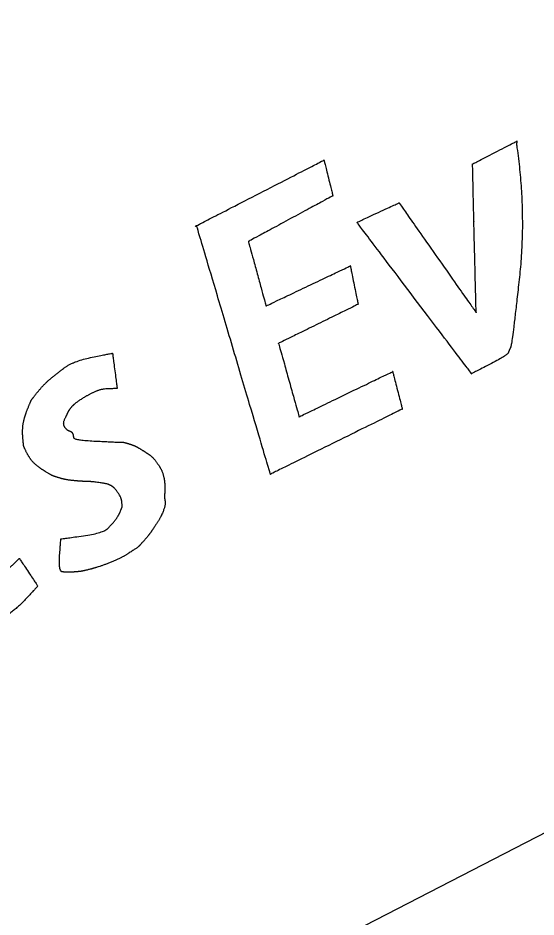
# Model space of a CAD drawing. Extents: x 2001876 to 2025694, y 804561 to 868938.
# Drawn here: x 2014540.66 to 2014555.47, y 825980.28 to 826005.98 of the extents above; entities that cross this region are included whole.
import ezdxf

# ---------------------------------------------------------------- set-up
doc = ezdxf.new("R2010")
doc.units = 0
doc.layers.add('Default', color=7, linetype='Continuous')

msp = doc.modelspace()

# ---------------------------------------------------------------- linework, layer by layer
at = {"layer": 'Default'}
msp.add_lwpolyline([(2014445.216, 825921.856), (2014614.937, 826009.404), (2014613.374, 826012.434), (2014443.652, 825924.887), (2014445.216, 825921.856)], close=True, dxfattribs=at)
for points in [[(2014553.654, 826001.808), (2014553.654, 826001.808), (2014554.923, 826002.462), (2014554.923, 826002.462)], [(2014554.923, 826002.462), (2014554.923, 826002.462), (2014554.906, 826002.366), (2014554.923, 826002.273)], [(2014554.923, 826002.273), (2014555.193, 826000.391), (2014554.783, 825996.665), (2014554.743, 825996.573)], [(2014545.731, 826000.028), (2014545.731, 826000.028), (2014549.407, 826001.919), (2014549.407, 826001.919)], [(2014549.407, 826001.919), (2014549.407, 826001.919), (2014549.662, 826000.899), (2014549.662, 826000.899)], [(2014553.691, 826000.159), (2014553.691, 826000.159), (2014553.654, 826001.808), (2014553.654, 826001.808)], [(2014549.662, 826000.899), (2014549.662, 826000.899), (2014547.246, 825999.592), (2014547.246, 825999.592)], [(2014550.371, 826000.149), (2014550.371, 826000.149), (2014551.551, 826000.697), (2014551.551, 826000.697)], [(2014551.551, 826000.697), (2014551.551, 826000.697), (2014553.755, 825997.557), (2014553.755, 825997.557)], [(2014553.626, 825995.812), (2014553.626, 825995.812), (2014550.352, 826000.135), (2014550.352, 826000.135)], [(2014550.352, 826000.135), (2014550.352, 826000.135), (2014550.371, 826000.149), (2014550.371, 826000.149)], [(2014553.755, 825997.557), (2014553.755, 825997.557), (2014553.691, 826000.159), (2014553.691, 826000.159)], [(2014545.768, 826000.037), (2014545.768, 826000.037), (2014545.731, 826000.028), (2014545.731, 826000.028)], [(2014547.875, 825992.937), (2014547.875, 825992.937), (2014545.768, 826000.037), (2014545.768, 826000.037)], [(2014547.246, 825999.592), (2014547.246, 825999.592), (2014547.751, 825997.749), (2014547.751, 825997.749)], [(2014547.751, 825997.749), (2014547.751, 825997.749), (2014550.159, 825998.894), (2014550.159, 825998.894)], [(2014550.159, 825998.894), (2014550.159, 825998.894), (2014550.382, 825997.797), (2014550.382, 825997.797)], [(2014550.382, 825997.797), (2014550.382, 825997.797), (2014548.108, 825996.68), (2014548.108, 825996.68)], [(2014548.108, 825996.68), (2014548.108, 825996.68), (2014548.696, 825994.579), (2014548.696, 825994.579)], [(2014554.743, 825996.573), (2014554.701, 825996.485), (2014554.692, 825996.454), (2014554.662, 825996.393)], [(2014541.98, 825995.975), (2014542.243, 825996.177), (2014543.363, 825996.397), (2014543.363, 825996.397)], [(2014543.363, 825996.397), (2014543.363, 825996.397), (2014543.496, 825995.386), (2014543.496, 825995.386)], [(2014554.662, 825996.393), (2014554.636, 825996.333), (2014553.626, 825995.812), (2014553.626, 825995.812)], [(2014541.246, 825995.315), (2014541.414, 825995.524), (2014541.72, 825995.774), (2014541.98, 825995.975)], [(2014548.696, 825994.579), (2014548.696, 825994.579), (2014551.37, 825995.871), (2014551.37, 825995.871)], [(2014551.37, 825995.871), (2014551.37, 825995.871), (2014551.646, 825994.801), (2014551.646, 825994.801)], [(2014540.927, 825994.782), (2014541.014, 825995.001), (2014541.071, 825995.107), (2014541.246, 825995.315)], [(2014542.804, 825995.269), (2014542.592, 825995.165), (2014542.283, 825994.96), (2014542.211, 825994.881)], [(2014543.496, 825995.386), (2014543.496, 825995.386), (2014543.014, 825995.378), (2014542.804, 825995.269)], [(2014540.798, 825993.999), (2014540.782, 825994.211), (2014540.84, 825994.563), (2014540.927, 825994.782)], [(2014542.211, 825994.881), (2014542.139, 825994.803), (2014542.103, 825994.744), (2014542.085, 825994.709)], [(2014551.646, 825994.801), (2014551.646, 825994.801), (2014547.875, 825992.937), (2014547.875, 825992.937)], [(2014542.055, 825994.637), (2014542.037, 825994.603), (2014541.928, 825994.378), (2014541.989, 825994.291)], [(2014542.085, 825994.709), (2014542.067, 825994.674), (2014542.067, 825994.674), (2014542.055, 825994.637)], [(2014541.989, 825994.291), (2014542.051, 825994.2), (2014542.187, 825994.163), (2014542.217, 825994.107)], [(2014540.924, 825993.527), (2014540.831, 825993.709), (2014540.815, 825993.788), (2014540.798, 825993.999)], [(2014542.217, 825994.107), (2014542.246, 825994.05), (2014542.234, 825994.044), (2014542.251, 825993.981)], [(2014542.251, 825993.981), (2014542.264, 825993.916), (2014543.409, 825993.857), (2014543.55, 825993.853)], [(2014543.55, 825993.853), (2014543.694, 825993.851), (2014543.715, 825993.841), (2014543.829, 825993.808)], [(2014543.829, 825993.808), (2014543.945, 825993.771), (2014544.084, 825993.709), (2014544.224, 825993.617)], [(2014541.451, 825993.011), (2014541.283, 825993.109), (2014541.018, 825993.345), (2014540.924, 825993.527)], [(2014544.224, 825993.617), (2014544.365, 825993.532), (2014544.521, 825993.418), (2014544.643, 825993.251)], [(2014544.643, 825993.251), (2014544.765, 825993.083), (2014544.855, 825992.771), (2014544.857, 825992.598)], [(2014541.84, 825992.833), (2014541.677, 825992.882), (2014541.617, 825992.907), (2014541.451, 825993.011)], [(2014542.421, 825992.739), (2014542.309, 825992.747), (2014541.999, 825992.782), (2014541.84, 825992.833)], [(2014542.651, 825992.729), (2014542.537, 825992.732), (2014542.537, 825992.732), (2014542.421, 825992.739)], [(2014543.254, 825992.641), (2014543.188, 825992.669), (2014542.765, 825992.727), (2014542.651, 825992.729)], [(2014543.385, 825992.566), (2014543.325, 825992.612), (2014543.321, 825992.61), (2014543.254, 825992.641)], [(2014543.632, 825992.125), (2014543.623, 825992.253), (2014543.442, 825992.524), (2014543.385, 825992.566)], [(2014544.857, 825992.598), (2014544.861, 825992.422), (2014544.842, 825992.299), (2014544.853, 825992.238)], [(2014544.853, 825992.238), (2014544.86, 825992.175), (2014544.866, 825992.174), (2014544.869, 825992.109)], [(2014543.583, 825991.865), (2014543.632, 825991.987), (2014543.638, 825991.995), (2014543.632, 825992.125)], [(2014544.869, 825992.109), (2014544.874, 825992.05), (2014544.752, 825991.721), (2014544.64, 825991.55)], [(2014543.237, 825991.394), (2014543.369, 825991.534), (2014543.53, 825991.74), (2014543.583, 825991.865)], [(2014541.886, 825991.087), (2014541.886, 825991.087), (2014543.105, 825991.255), (2014543.237, 825991.394)], [(2014544.64, 825991.55), (2014544.524, 825991.378), (2014544.401, 825991.192), (2014544.268, 825991.041)], [(2014541.939, 825990.142), (2014541.815, 825990.144), (2014541.886, 825991.087), (2014541.886, 825991.087)], [(2014544.268, 825991.041), (2014544.134, 825990.895), (2014544.072, 825990.838), (2014543.838, 825990.686)], [(2014543.838, 825990.686), (2014543.606, 825990.531), (2014542.962, 825990.281), (2014542.749, 825990.227)], [(2014540.157, 825990.026), (2014540.406, 825990.246), (2014540.7, 825990.531), (2014540.7, 825990.531)], [(2014540.7, 825990.531), (2014540.7, 825990.531), (2014541.226, 825989.738), (2014541.226, 825989.738)], [(2014542.315, 825990.146), (2014542.179, 825990.133), (2014542.063, 825990.139), (2014541.939, 825990.142)], [(2014542.749, 825990.227), (2014542.537, 825990.174), (2014542.453, 825990.156), (2014542.315, 825990.146)], [(2014541.226, 825989.738), (2014541.226, 825989.738), (2014540.612, 825989.074), (2014540.278, 825988.85)]]:
    msp.add_open_spline(points, degree=2, dxfattribs=at)

doc.saveas('drawing.dxf')
